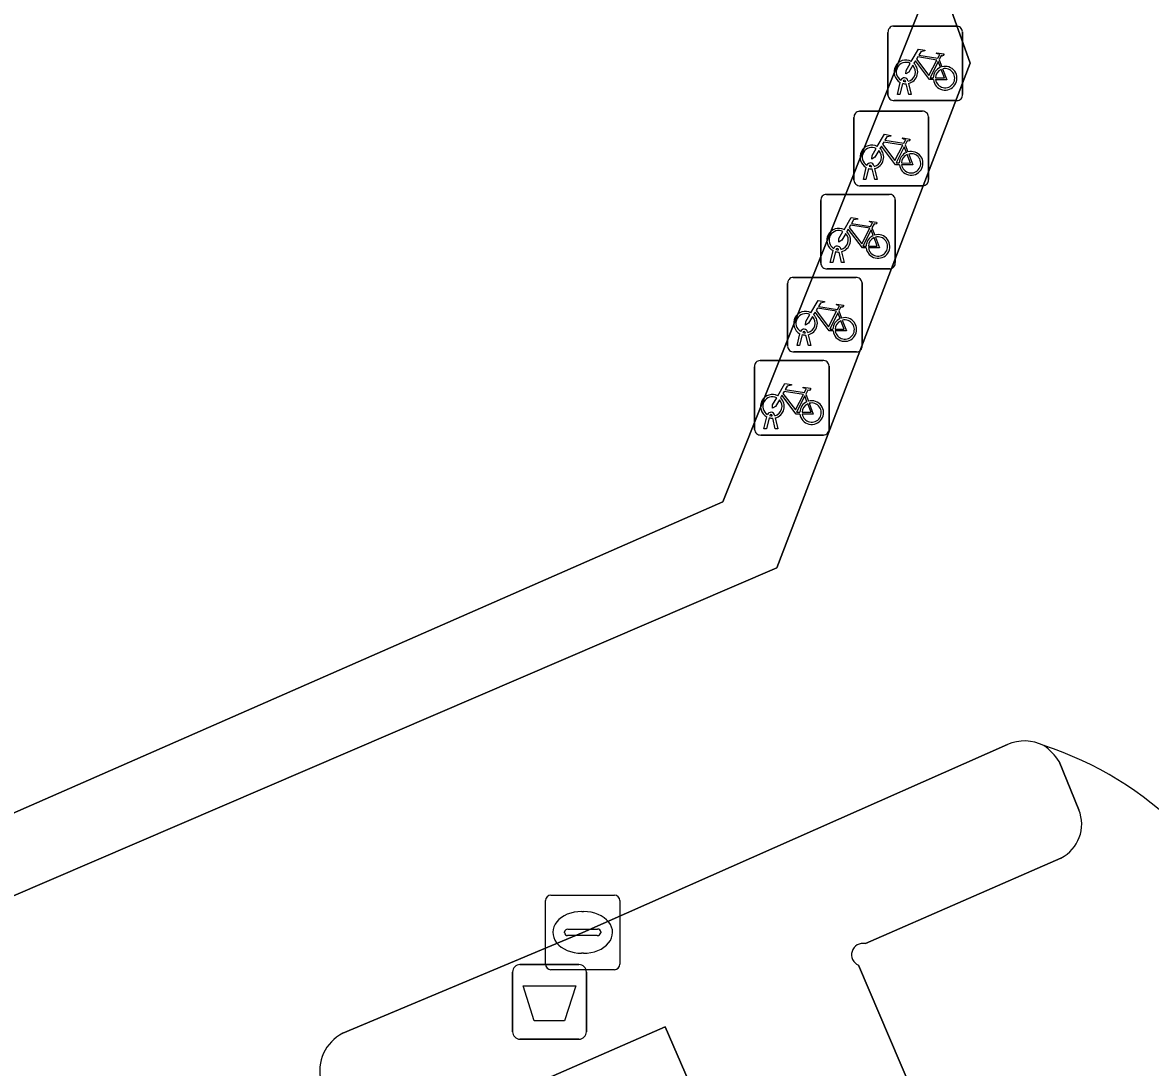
# Model space of a CAD drawing. Extents: x 159371 to 159986, y 382987 to 383597.
# Drawn here: x 159594.24 to 159609.37, y 383478.07 to 383492.09 of the extents above; entities that cross this region are included whole.
import ezdxf

# ---------------------------------------------------------------- set-up
doc = ezdxf.new("R2010")
doc.units = 0
for name, color, linetype in [('IMGEO_Afvalbak', 7, 'Continuous'), ('IMGEO_Fietsenrek', 7, 'Continuous'), ('IMGEO_Kolk', 7, 'Continuous'), ('IMGEO_Pand', 7, 'Continuous'), ('IMGEO_Parkeervlak_open', 7, 'Continuous'), ('IMGEO_Rijbaan_lokaal_gesloten', 7, 'Continuous'), ('IMGEO_Verkeerseiland_open', 7, 'Continuous'), ('IMGEO_Voetpad_open', 7, 'Continuous')]:
    doc.layers.add(name, color=color, linetype=linetype)

msp = doc.modelspace()

# ---------------------------------------------------------------- linework, layer by layer
at = {"layer": 'IMGEO_Afvalbak'}
for p, q in [((159600.816, 383478.552), (159600.816, 383479.352)), ((159600.816, 383479.352), (159600.816, 383478.552)), ((159600.916, 383479.452), (159601.706, 383479.452)), ((159601.706, 383479.452), (159600.916, 383479.452)), ((159601.806, 383479.352), (159601.806, 383478.552)), ((159601.806, 383478.552), (159601.806, 383479.352)), ((159601.706, 383478.452), (159600.916, 383478.452)), ((159600.916, 383478.452), (159601.706, 383478.452))]:
    msp.add_line(p, q, dxfattribs=at)
msp.add_lwpolyline([(159600.959, 383479.166), (159601.663, 383479.166), (159601.514, 383478.696), (159601.108, 383478.696), (159600.959, 383479.166)], dxfattribs=at)
for centre, start, end in [((159600.916, 383479.352), 90, 180), ((159600.916, 383479.352), 90, 180), ((159601.706, 383479.352), 0, 90), ((159601.706, 383479.352), 360, 90), ((159600.916, 383478.552), 180, 270), ((159600.916, 383478.552), 180, 270), ((159601.706, 383478.552), 270, 0), ((159601.706, 383478.552), 270, 0)]:
    msp.add_arc(centre, 0.1, start, end, dxfattribs=at)
at = {"layer": 'IMGEO_Fietsenrek'}
for p, q in [((159605.852, 383491.117), (159605.852, 383491.958)), ((159605.852, 383491.958), (159605.852, 383491.117)), ((159605.927, 383492.042), (159606.768, 383492.042)), ((159606.768, 383492.042), (159605.927, 383492.042)), ((159606.852, 383491.967), (159606.852, 383491.126)), ((159606.852, 383491.126), (159606.852, 383491.967)), ((159606.539, 383491.591), (159606.575, 383491.496)), ((159606.09, 383491.298), (159606.089, 383491.302)), ((159606.121, 383491.309), (159606.122, 383491.302)), ((159605.979, 383491.126), (159606.018, 383491.286)), ((159606.048, 383491.274), (159606.013, 383491.126)), ((159606.131, 383491.126), (159606.097, 383491.268)), ((159606.129, 383491.272), (159606.164, 383491.126)), ((159606.777, 383491.042), (159605.936, 383491.042)), ((159605.936, 383491.042), (159606.777, 383491.042)), ((159606.013, 383491.126), (159605.979, 383491.126)), ((159606.164, 383491.126), (159606.131, 383491.126)), ((159605.471, 383490.9), (159606.312, 383490.9)), ((159606.312, 383490.9), (159605.471, 383490.9)), ((159605.396, 383489.975), (159605.396, 383490.816)), ((159605.396, 383490.816), (159605.396, 383489.975)), ((159606.396, 383490.825), (159606.396, 383489.984)), ((159606.396, 383489.984), (159606.396, 383490.825)), ((159606.083, 383490.449), (159606.119, 383490.354)), ((159605.523, 383489.984), (159605.562, 383490.144)), ((159605.592, 383490.132), (159605.557, 383489.984)), ((159605.634, 383490.156), (159605.633, 383490.16)), ((159605.675, 383489.984), (159605.641, 383490.126)), ((159605.665, 383490.167), (159605.666, 383490.16)), ((159605.673, 383490.13), (159605.708, 383489.984)), ((159605.557, 383489.984), (159605.523, 383489.984)), ((159605.708, 383489.984), (159605.675, 383489.984)), ((159605.026, 383489.785), (159605.867, 383489.785)), ((159605.867, 383489.785), (159605.026, 383489.785)), ((159606.321, 383489.9), (159605.48, 383489.9)), ((159605.48, 383489.9), (159606.321, 383489.9)), ((159604.951, 383488.86), (159604.951, 383489.701)), ((159604.951, 383489.701), (159604.951, 383488.86)), ((159605.951, 383489.71), (159605.951, 383488.869)), ((159605.951, 383488.869), (159605.951, 383489.71)), ((159605.638, 383489.334), (159605.674, 383489.239)), ((159605.078, 383488.869), (159605.117, 383489.029)), ((159605.189, 383489.041), (159605.188, 383489.045)), ((159605.22, 383489.052), (159605.221, 383489.045)), ((159605.147, 383489.017), (159605.112, 383488.869)), ((159605.23, 383488.869), (159605.196, 383489.011)), ((159605.228, 383489.015), (159605.263, 383488.869)), ((159605.876, 383488.785), (159605.035, 383488.785)), ((159605.035, 383488.785), (159605.876, 383488.785)), ((159605.112, 383488.869), (159605.078, 383488.869)), ((159605.263, 383488.869), (159605.23, 383488.869)), ((159604.506, 383487.746), (159604.506, 383488.587)), ((159604.506, 383488.587), (159604.506, 383487.746)), ((159604.581, 383488.671), (159605.422, 383488.671)), ((159605.422, 383488.671), (159604.581, 383488.671)), ((159605.506, 383488.596), (159605.506, 383487.755)), ((159605.506, 383487.755), (159605.506, 383488.596)), ((159605.193, 383488.22), (159605.229, 383488.125)), ((159604.633, 383487.755), (159604.672, 383487.915)), ((159604.702, 383487.903), (159604.667, 383487.755)), ((159604.744, 383487.927), (159604.743, 383487.931)), ((159604.785, 383487.755), (159604.751, 383487.897)), ((159604.775, 383487.938), (159604.776, 383487.931)), ((159604.783, 383487.901), (159604.818, 383487.755)), ((159605.431, 383487.671), (159604.59, 383487.671)), ((159604.59, 383487.671), (159605.431, 383487.671)), ((159604.667, 383487.755), (159604.633, 383487.755)), ((159604.818, 383487.755), (159604.785, 383487.755)), ((159604.137, 383487.556), (159604.978, 383487.556)), ((159604.978, 383487.556), (159604.137, 383487.556)), ((159604.062, 383486.631), (159604.062, 383487.472)), ((159604.062, 383487.472), (159604.062, 383486.631)), ((159605.062, 383487.481), (159605.062, 383486.64)), ((159605.062, 383486.64), (159605.062, 383487.481)), ((159604.749, 383487.105), (159604.785, 383487.01)), ((159604.189, 383486.64), (159604.228, 383486.8)), ((159604.258, 383486.788), (159604.223, 383486.64)), ((159604.3, 383486.812), (159604.299, 383486.816)), ((159604.341, 383486.64), (159604.307, 383486.782)), ((159604.331, 383486.823), (159604.332, 383486.816)), ((159604.339, 383486.786), (159604.374, 383486.64)), ((159604.223, 383486.64), (159604.189, 383486.64)), ((159604.374, 383486.64), (159604.341, 383486.64)), ((159604.987, 383486.556), (159604.146, 383486.556)), ((159604.146, 383486.556), (159604.987, 383486.556))]:
    msp.add_line(p, q, dxfattribs=at)
for points in [[(159606.165, 383491.568), (159606.26, 383491.732), (159606.346, 383491.718), (159606.348, 383491.709), (159606.292, 383491.698), (159606.265, 383491.653), (159606.521, 383491.612)], [(159606.508, 383491.587), (159606.251, 383491.628), (159606.234, 383491.599), (159606.401, 383491.379), (159606.508, 383491.587)], [(159606.521, 383491.612), (159606.546, 383491.661), (159606.54, 383491.665), (159606.517, 383491.669), (159606.505, 383491.676), (159606.504, 383491.679), (159606.506, 383491.684), (159606.601, 383491.669), (159606.603, 383491.659), (159606.593, 383491.646), (159606.581, 383491.64), (159606.567, 383491.646), (159606.539, 383491.591)], [(159606.186, 383491.516), (159606.134, 383491.426), (159606.094, 383491.401), (159606.095, 383491.448), (159606.15, 383491.542)], [(159606.461, 383491.324), (159606.411, 383491.324), (159606.22, 383491.575), (159606.201, 383491.543)], [(159606.556, 383491.489), (159606.526, 383491.566), (159606.417, 383491.348), (159606.46, 383491.348)], [(159606.49, 383491.348), (159606.61, 383491.347), (159606.566, 383491.461)], [(159606.586, 383491.468), (159606.641, 383491.323), (159606.491, 383491.323)], [(159605.709, 383490.426), (159605.804, 383490.59), (159605.89, 383490.576), (159605.892, 383490.567), (159605.836, 383490.556), (159605.809, 383490.511), (159606.065, 383490.47)], [(159606.065, 383490.47), (159606.09, 383490.519), (159606.084, 383490.523), (159606.061, 383490.527), (159606.049, 383490.534), (159606.048, 383490.537), (159606.05, 383490.542), (159606.145, 383490.527), (159606.147, 383490.517), (159606.137, 383490.504), (159606.125, 383490.498), (159606.111, 383490.504), (159606.083, 383490.449)], [(159605.73, 383490.374), (159605.678, 383490.284), (159605.638, 383490.259), (159605.639, 383490.306), (159605.694, 383490.4)], [(159606.005, 383490.182), (159605.955, 383490.182), (159605.764, 383490.433), (159605.745, 383490.401)], [(159606.052, 383490.445), (159605.795, 383490.486), (159605.778, 383490.457), (159605.945, 383490.237), (159606.052, 383490.445)], [(159606.1, 383490.347), (159606.07, 383490.424), (159605.961, 383490.206), (159606.004, 383490.206)], [(159606.034, 383490.206), (159606.154, 383490.205), (159606.11, 383490.319)], [(159606.13, 383490.326), (159606.185, 383490.181), (159606.035, 383490.181)], [(159605.264, 383489.311), (159605.359, 383489.475), (159605.445, 383489.461), (159605.447, 383489.452), (159605.391, 383489.441), (159605.364, 383489.396), (159605.62, 383489.355)], [(159605.607, 383489.33), (159605.35, 383489.371), (159605.333, 383489.342), (159605.5, 383489.122), (159605.607, 383489.33)], [(159605.62, 383489.355), (159605.645, 383489.404), (159605.639, 383489.408), (159605.616, 383489.412), (159605.604, 383489.419), (159605.603, 383489.422), (159605.605, 383489.427), (159605.7, 383489.412), (159605.702, 383489.402), (159605.692, 383489.389), (159605.68, 383489.383), (159605.666, 383489.389), (159605.638, 383489.334)], [(159605.285, 383489.259), (159605.233, 383489.169), (159605.193, 383489.144), (159605.194, 383489.191), (159605.249, 383489.285)], [(159605.56, 383489.067), (159605.51, 383489.067), (159605.319, 383489.318), (159605.3, 383489.286)], [(159605.655, 383489.232), (159605.625, 383489.309), (159605.516, 383489.091), (159605.559, 383489.091)], [(159605.589, 383489.091), (159605.709, 383489.09), (159605.665, 383489.204)], [(159605.685, 383489.211), (159605.74, 383489.066), (159605.59, 383489.066)], [(159604.819, 383488.197), (159604.914, 383488.361), (159605, 383488.347), (159605.002, 383488.338), (159604.946, 383488.327), (159604.919, 383488.282), (159605.175, 383488.241)], [(159605.175, 383488.241), (159605.2, 383488.29), (159605.194, 383488.294), (159605.171, 383488.298), (159605.159, 383488.305), (159605.158, 383488.308), (159605.16, 383488.313), (159605.255, 383488.298), (159605.257, 383488.288), (159605.247, 383488.275), (159605.235, 383488.269), (159605.221, 383488.275), (159605.193, 383488.22)], [(159604.84, 383488.145), (159604.788, 383488.055), (159604.748, 383488.03), (159604.749, 383488.077), (159604.804, 383488.171)], [(159605.115, 383487.953), (159605.065, 383487.953), (159604.874, 383488.204), (159604.855, 383488.172)], [(159605.162, 383488.216), (159604.905, 383488.257), (159604.888, 383488.228), (159605.055, 383488.008), (159605.162, 383488.216)], [(159605.21, 383488.118), (159605.18, 383488.195), (159605.071, 383487.977), (159605.114, 383487.977)], [(159605.144, 383487.977), (159605.264, 383487.976), (159605.22, 383488.09)], [(159605.24, 383488.097), (159605.295, 383487.952), (159605.145, 383487.952)], [(159604.375, 383487.082), (159604.47, 383487.246), (159604.556, 383487.232), (159604.558, 383487.223), (159604.502, 383487.212), (159604.475, 383487.167), (159604.731, 383487.126)], [(159604.396, 383487.03), (159604.344, 383486.94), (159604.304, 383486.915), (159604.305, 383486.962), (159604.36, 383487.056)], [(159604.671, 383486.838), (159604.621, 383486.838), (159604.43, 383487.089), (159604.411, 383487.057)], [(159604.718, 383487.101), (159604.461, 383487.142), (159604.444, 383487.113), (159604.611, 383486.893), (159604.718, 383487.101)], [(159604.766, 383487.003), (159604.736, 383487.08), (159604.627, 383486.862), (159604.67, 383486.862)], [(159604.731, 383487.126), (159604.756, 383487.175), (159604.75, 383487.179), (159604.727, 383487.183), (159604.715, 383487.19), (159604.714, 383487.193), (159604.716, 383487.198), (159604.811, 383487.183), (159604.813, 383487.173), (159604.803, 383487.16), (159604.791, 383487.154), (159604.777, 383487.16), (159604.749, 383487.105)], [(159604.7, 383486.862), (159604.82, 383486.861), (159604.776, 383486.975)], [(159604.796, 383486.982), (159604.851, 383486.837), (159604.701, 383486.837)]]:
    msp.add_lwpolyline(points, dxfattribs=at)
for centre, radius, start, end in [((159605.93, 383491.964), 0.0779, 92.4484, 184.2845), ((159605.93, 383491.964), 0.0779, 92.4484, 184.2845), ((159606.774, 383491.964), 0.0779, 2.4484, 94.2845), ((159606.774, 383491.964), 0.0779, 2.4484, 94.2845), ((159606.092, 383491.427), 0.159, 62.6766, 242.1369), ((159606.092, 383491.427), 0.129, 63.3192, 238.903), ((159606.092, 383491.427), 0.129, 283.6043, 43.4302), ((159606.092, 383491.427), 0.159, 283.5766, 46.6042), ((159606.619, 383491.343), 0.159, 113.3408, 178.3217), ((159606.619, 383491.343), 0.159, 187.0065, 105.7708), ((159606.619, 383491.343), 0.129, 113.923, 177.9556), ((159606.619, 383491.343), 0.129, 188.6715, 104.5883), ((159606.072, 383491.298), 0.0499, 12.8025, 158.6934), ((159606.072, 383491.298), 0.0174, 12.8025, 163.4502), ((159606.092, 383491.427), 0.129, 253.415, 269.0204), ((159606.092, 383491.427), 0.159, 253.9967, 271.7867), ((159605.93, 383491.12), 0.0779, 182.4484, 274.2845), ((159605.93, 383491.12), 0.0779, 182.4484, 274.2845), ((159606.774, 383491.12), 0.0779, 272.4484, 4.2845), ((159606.774, 383491.12), 0.0779, 272.4484, 4.2845), ((159605.474, 383490.822), 0.0779, 92.4484, 184.2845), ((159605.474, 383490.822), 0.0779, 92.4484, 184.2845), ((159606.318, 383490.822), 0.0779, 2.4484, 94.2845), ((159606.318, 383490.822), 0.0779, 2.4484, 94.2845), ((159605.636, 383490.285), 0.159, 62.6766, 242.1369), ((159605.636, 383490.285), 0.129, 63.3192, 238.903), ((159605.636, 383490.285), 0.159, 283.5766, 46.6042), ((159605.636, 383490.285), 0.129, 283.6043, 43.4302), ((159606.163, 383490.201), 0.159, 113.3408, 178.3217), ((159606.163, 383490.201), 0.159, 187.0065, 105.7708), ((159606.163, 383490.201), 0.129, 113.923, 177.9556), ((159606.163, 383490.201), 0.129, 188.6715, 104.5883), ((159605.616, 383490.156), 0.0499, 12.8025, 158.6934), ((159605.636, 383490.285), 0.159, 253.9967, 271.7867), ((159605.616, 383490.156), 0.0174, 12.8025, 163.4502), ((159605.636, 383490.285), 0.129, 253.415, 269.0204), ((159605.474, 383489.978), 0.0779, 182.4484, 274.2845), ((159605.474, 383489.978), 0.0779, 182.4484, 274.2845), ((159606.318, 383489.978), 0.0779, 272.4484, 4.2845), ((159606.318, 383489.978), 0.0779, 272.4484, 4.2845), ((159605.029, 383489.707), 0.0779, 92.4484, 184.2845), ((159605.029, 383489.707), 0.0779, 92.4484, 184.2845), ((159605.873, 383489.707), 0.0779, 2.4484, 94.2845), ((159605.873, 383489.707), 0.0779, 2.4484, 94.2845), ((159605.191, 383489.17), 0.159, 62.6766, 242.1369), ((159605.191, 383489.17), 0.129, 63.3192, 238.903), ((159605.191, 383489.17), 0.129, 283.6043, 43.4302), ((159605.191, 383489.17), 0.159, 283.5766, 46.6042), ((159605.718, 383489.086), 0.159, 113.3408, 178.3217), ((159605.718, 383489.086), 0.159, 187.0065, 105.7708), ((159605.718, 383489.086), 0.129, 113.923, 177.9556), ((159605.718, 383489.086), 0.129, 188.6715, 104.5883), ((159605.171, 383489.041), 0.0499, 12.8025, 158.6934), ((159605.171, 383489.041), 0.0174, 12.8025, 163.4502), ((159605.191, 383489.17), 0.129, 253.415, 269.0204), ((159605.191, 383489.17), 0.159, 253.9967, 271.7867), ((159605.029, 383488.863), 0.0779, 182.4484, 274.2845), ((159605.029, 383488.863), 0.0779, 182.4484, 274.2845), ((159605.873, 383488.863), 0.0779, 272.4484, 4.2845), ((159605.873, 383488.863), 0.0779, 272.4484, 4.2845), ((159604.584, 383488.593), 0.0779, 92.4484, 184.2845), ((159604.584, 383488.593), 0.0779, 92.4484, 184.2845), ((159605.428, 383488.593), 0.0779, 2.4484, 94.2845), ((159605.428, 383488.593), 0.0779, 2.4484, 94.2845), ((159604.746, 383488.056), 0.159, 62.6766, 242.1369), ((159604.746, 383488.056), 0.129, 63.3192, 238.903), ((159604.746, 383488.056), 0.129, 283.6043, 43.4302), ((159604.746, 383488.056), 0.159, 283.5766, 46.6042), ((159605.273, 383487.972), 0.159, 113.3408, 178.3217), ((159605.273, 383487.972), 0.159, 187.0065, 105.7708), ((159604.726, 383487.927), 0.0499, 12.8025, 158.6934), ((159605.273, 383487.972), 0.129, 113.923, 177.9556), ((159605.273, 383487.972), 0.129, 188.6715, 104.5883), ((159604.746, 383488.056), 0.159, 253.9967, 271.7867), ((159604.726, 383487.927), 0.0174, 12.8025, 163.4502), ((159604.746, 383488.056), 0.129, 253.415, 269.0204), ((159604.584, 383487.749), 0.0779, 182.4484, 274.2845), ((159604.584, 383487.749), 0.0779, 182.4484, 274.2845), ((159605.428, 383487.749), 0.0779, 272.4484, 4.2845), ((159605.428, 383487.749), 0.0779, 272.4484, 4.2845), ((159604.14, 383487.478), 0.0779, 92.4484, 184.2845), ((159604.14, 383487.478), 0.0779, 92.4484, 184.2845), ((159604.984, 383487.478), 0.0779, 2.4484, 94.2845), ((159604.984, 383487.478), 0.0779, 2.4484, 94.2845), ((159604.302, 383486.941), 0.159, 62.6766, 242.1369), ((159604.302, 383486.941), 0.129, 63.3192, 238.903), ((159604.302, 383486.941), 0.159, 283.5766, 46.6042), ((159604.302, 383486.941), 0.129, 283.6043, 43.4302), ((159604.829, 383486.857), 0.159, 113.3408, 178.3217), ((159604.829, 383486.857), 0.159, 187.0065, 105.7708), ((159604.829, 383486.857), 0.129, 113.923, 177.9556), ((159604.829, 383486.857), 0.129, 188.6715, 104.5883), ((159604.282, 383486.812), 0.0499, 12.8025, 158.6934), ((159604.302, 383486.941), 0.159, 253.9967, 271.7867), ((159604.282, 383486.812), 0.0174, 12.8025, 163.4502), ((159604.302, 383486.941), 0.129, 253.415, 269.0204), ((159604.14, 383486.634), 0.0779, 182.4484, 274.2845), ((159604.14, 383486.634), 0.0779, 182.4484, 274.2845), ((159604.984, 383486.634), 0.0779, 272.4484, 4.2845), ((159604.984, 383486.634), 0.0779, 272.4484, 4.2845)]:
    msp.add_arc(centre, radius, start, end, dxfattribs=at)
at = {"layer": 'IMGEO_Kolk'}
for p, q in [((159601.256, 383479.458), (159601.256, 383480.31)), ((159601.331, 383480.384), (159602.183, 383480.384)), ((159602.257, 383480.31), (159602.257, 383479.458)), ((159601.744, 383480.164), (159601.769, 383480.164)), ((159601.515, 383479.878), (159601.515, 383479.89)), ((159601.953, 383479.841), (159601.555, 383479.841)), ((159601.558, 383479.927), (159601.956, 383479.927)), ((159601.999, 383479.89), (159601.999, 383479.878)), ((159601.767, 383479.604), (159601.742, 383479.604)), ((159602.183, 383479.384), (159601.331, 383479.384))]:
    msp.add_line(p, q, dxfattribs=at)
for points in [[(159601.256, 383479.458), (159601.256, 383480.31)], [(159601.331, 383480.384), (159602.183, 383480.384)], [(159602.257, 383480.31), (159602.257, 383479.458)], [(159602.183, 383479.384), (159601.331, 383479.384)]]:
    msp.add_lwpolyline(points, dxfattribs=at)
for centre, radius, start, end in [((159601.333, 383480.308), 0.0765, 91.552, 178.448), ((159601.333, 383480.308), 0.0765, 91.552, 178.448), ((159602.181, 383480.308), 0.0765, 1.552, 88.448), ((159602.181, 383480.308), 0.0765, 1.552, 88.448), ((159601.555, 383479.887), 0.0403, 85.8775, 175.7526), ((159601.552, 383479.877), 0.0366, 178.938, 274.7102), ((159601.956, 383479.884), 0.043, 264.8664, 352.4533), ((159601.96, 383479.889), 0.0386, 1.7309, 96.639), ((159601.333, 383479.46), 0.0765, 181.552, 268.448), ((159601.333, 383479.46), 0.0765, 181.552, 268.448), ((159602.181, 383479.46), 0.0765, 271.552, 358.448), ((159602.181, 383479.46), 0.0765, 271.552, 358.448)]:
    msp.add_arc(centre, radius, start, end, dxfattribs=at)
for centre, major_axis, ratio, start_param, end_param in [((159601.743, 383479.884), (-0.387, 0.002), 0.722429, 4.712389, 7.853982), ((159601.768, 383479.884), (-0.39, 0.002), 0.717154, 1.570796, 4.712389)]:
    msp.add_ellipse(centre, major_axis=major_axis, ratio=ratio, start_param=start_param, end_param=end_param, dxfattribs=at)
at = {"layer": 'IMGEO_Pand'}
msp.add_lwpolyline([(159576.35, 383527.523), (159561.396, 383521.059), (159562.464, 383518.516), (159557.41, 383516.394), (159557.863, 383515.315), (159554.458, 383512.889), (159557.626, 383508.541), (159561.23, 383500), (159570.675, 383477.615), (159570.76, 383477.422), (159574.335, 383478.987), (159574.674, 383479.133), (159578.501, 383480.784), (159580.703, 383475.599), (159603.638, 383485.659), (159606.499, 383492.829), (159610.379, 383494.491), (159616.147, 383496.962), (159616.01, 383497.31), (159614.836, 383500), (159614.01, 383501.893), (159613.656, 383502.703), (159625.3, 383506.17)], dxfattribs=at)
at = {"layer": 'IMGEO_Parkeervlak_open'}
for points in [[(159608.147, 383482.177), (159608.414, 383481.529)], [(159608.173, 383480.88), (159605.549, 383479.734)], [(159605.458, 383479.443), (159608.799, 383471.613), (159609.138, 383471.164)], [(159604.324, 383475.247), (159602.862, 383478.618), (159599.173, 383477.003)]]:
    msp.add_lwpolyline(points, dxfattribs=at)
for centre, radius, start, end in [((159606.482, 383477.933), 4.691, 45.0758, 71.8475), ((159607.502, 383481.764), 0.766, 32.6624, 54.8648), ((159607.937, 383481.337), 0.514, 297.3442, 21.9118), ((159605.517, 383479.584), 0.153, 77.9815, 247.2881)]:
    msp.add_arc(centre, radius, start, end, dxfattribs=at)
at = {"layer": 'IMGEO_Rijbaan_lokaal_gesloten'}
for points in [[(159620.789, 383470.081), (159615.469, 383482.559), (159613.468, 383487.293), (159610.379, 383494.491), (159606.499, 383492.829), (159606.957, 383491.544), (159604.361, 383484.773), (159580.857, 383474.678)], [(159598.538, 383478.531), (159601.757, 383479.884), (159607.454, 383482.405)]]:
    msp.add_lwpolyline(points, dxfattribs=at)
for centre, radius, start, end in [((159607.682, 383481.869), 0.583, 63.4327, 113.0533), ((159606.482, 383477.933), 4.691, 45.0758, 71.8475), ((159598.796, 383478.027), 0.566, 117.0695, 193.8131)]:
    msp.add_arc(centre, radius, start, end, dxfattribs=at)
at = {"layer": 'IMGEO_Verkeerseiland_open'}
for points in [[(159607.454, 383482.405), (159601.757, 383479.884), (159598.538, 383478.531)], [(159608.414, 383481.529), (159608.147, 383482.177)], [(159605.549, 383479.734), (159608.173, 383480.88)], [(159609.138, 383471.164), (159608.799, 383471.613), (159605.458, 383479.443)], [(159599.173, 383477.003), (159602.862, 383478.618), (159604.324, 383475.247), (159610.653, 383460.464)]]:
    msp.add_lwpolyline(points, dxfattribs=at)
for centre, radius, start, end in [((159607.682, 383481.869), 0.583, 63.4327, 113.0533), ((159607.502, 383481.764), 0.766, 32.6624, 54.8648), ((159607.937, 383481.337), 0.514, 297.3442, 21.9118), ((159605.517, 383479.584), 0.153, 77.9815, 247.2881), ((159598.796, 383478.027), 0.566, 117.0695, 193.8131)]:
    msp.add_arc(centre, radius, start, end, dxfattribs=at)
at = {"layer": 'IMGEO_Voetpad_open'}
msp.add_lwpolyline([(159580.857, 383474.678), (159604.361, 383484.773), (159606.957, 383491.544), (159606.499, 383492.829), (159603.638, 383485.659), (159580.703, 383475.599), (159576.886, 383473.925), (159576.311, 383473.673), (159574.08, 383468.472), (159573.994, 383468.432), (159573.308, 383468.156), (159573.911, 383466.877), (159573.195, 383466.559), (159576.84, 383457.797), (159580.11, 383450.132), (159580.445, 383449.32), (159581.01, 383447.469), (159582.393, 383449.093)], dxfattribs=at)

doc.saveas('drawing.dxf')
